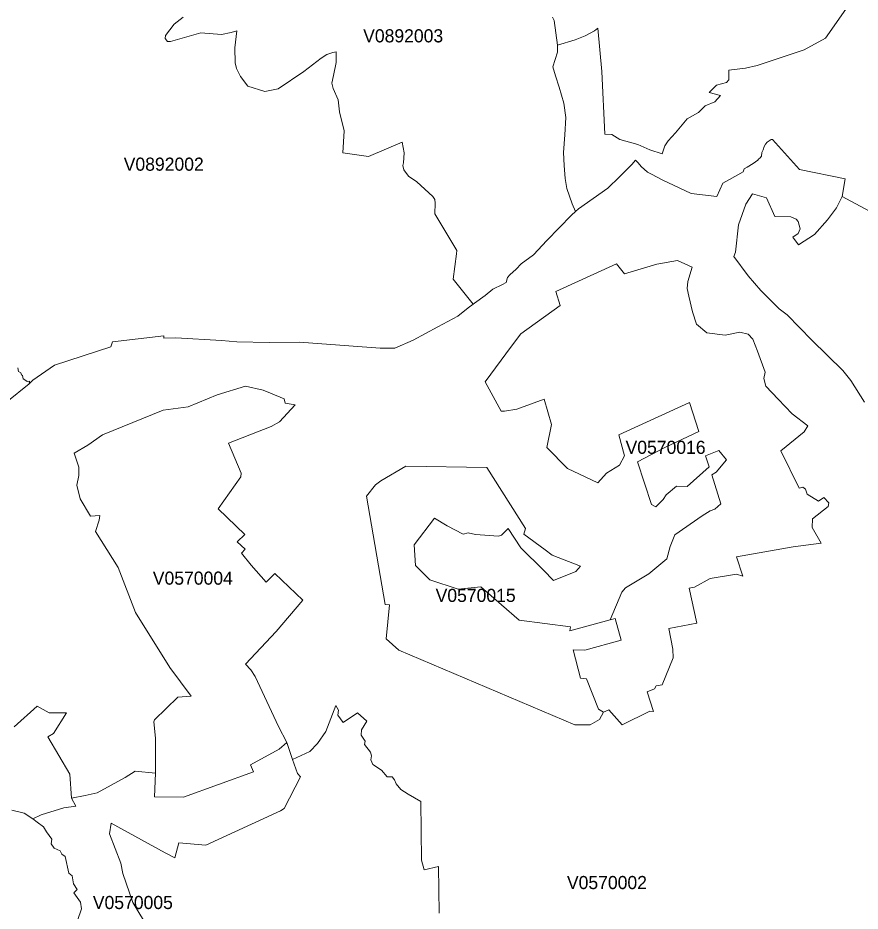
# Model space of a CAD drawing. Extents: x 369010 to 735936, y 6377141 to 6616555.
# Drawn here: x 593206 to 599625, y 6460086 to 6466893 of the extents above; entities that cross this region are included whole.
import ezdxf
from ezdxf.enums import TextEntityAlignment as Align

# ---------------------------------------------------------------- set-up
doc = ezdxf.new("R2010")
doc.units = 0
doc.header["$LTSCALE"] = 40
doc.layers.add('3', color=7, linetype='Continuous', lineweight=13)
doc.layers.add('4', color=7, linetype='Continuous')

msp = doc.modelspace()

# ---------------------------------------------------------------- linework, layer by layer
at = {"layer": '3'}
for points in [[(597280.44, 6466897.94), (597294.01, 6466874.11), (597319.99, 6466684.28), (597453.55, 6466726.32), (597530.51, 6466755.61), (597600.69, 6466795.33), (597625.51, 6466814.53), (597656.13, 6466484.02), (597679.8, 6466007.53), (597732.59, 6466004.55), (597794.82, 6465965.99), (597930.7, 6465927.59), (598022.39, 6465886.71), (598116.23, 6465857.42), (598136.59, 6465917.33), (598161.58, 6465956.89), (598219.17, 6466018.12), (598307.55, 6466123.38), (598392.46, 6466173.2), (598444.43, 6466221.86), (598516.92, 6466252.31), (598562.26, 6466300.64), (598473.89, 6466323.81), (598530.98, 6466379.25), (598607.78, 6466400.6), (598625.65, 6466422.12), (598624.82, 6466493.62), (598752.92, 6466511), (598840.15, 6466531.35), (599198.13, 6466649.03), (599361.15, 6466739.56), (599533.11, 6466984.01)], [(599533.11, 6466984.01), (599361.15, 6466739.56), (599198.13, 6466649.03), (598840.15, 6466531.35), (598752.92, 6466511), (598624.82, 6466493.62), (598625.65, 6466422.12), (598607.78, 6466400.6), (598530.98, 6466379.25), (598473.89, 6466323.81), (598562.26, 6466300.64), (598516.92, 6466252.31), (598444.43, 6466221.86), (598392.46, 6466173.2), (598307.55, 6466123.38), (598219.17, 6466018.12), (598161.58, 6465956.89), (598136.59, 6465917.33), (598116.23, 6465857.42), (598022.39, 6465886.71), (597930.7, 6465927.59), (597794.82, 6465965.99), (597732.59, 6466004.55), (597679.8, 6466007.53), (597656.13, 6466484.02), (597625.51, 6466814.53), (597600.69, 6466795.33), (597530.51, 6466755.61), (597453.55, 6466726.32), (597319.99, 6466684.28), (597318.83, 6466630.82)], [(593204.9, 6464227.37), (593212.35, 6464199.73), (593229.23, 6464189.47), (593234.19, 6464173.75), (593242.47, 6464167.13), (593245.94, 6464143.13), (593260.18, 6464134.85), (593276.23, 6464121.45), (593294.77, 6464125.09), (593293.44, 6464105.23), (593321.75, 6464131.21), (593485.76, 6464246.73), (593914.58, 6464387.25), (593927.16, 6464424.32), (594319.07, 6464470), (594319.07, 6464451.3), (594409.11, 6464455.6), (594758.32, 6464434.91), (594875, 6464424.82), (595121.77, 6464420.51), (595352.48, 6464423.16), (595968.49, 6464377.32), (596078.05, 6464375.99), (596219.72, 6464438.22), (596405.91, 6464538.68), (596560.16, 6464620.77), (596637.95, 6464684.82), (596677.17, 6464711.64), (596523.09, 6464901.63), (596549.4, 6465094.61), (596551.06, 6465121.42), (596383.57, 6465400.13), (596385.89, 6465481.23), (596383.57, 6465510.36), (596368.67, 6465531.87), (596247.03, 6465644.42), (596183.31, 6465686.12), (596148.88, 6465734.45), (596141.11, 6465768.38), (596144.91, 6465788.07), (596149.71, 6465865.53), (596135.48, 6465945.3), (595879.28, 6465836.9), (595682.83, 6465864.21), (595693.42, 6466032.19), (595656.51, 6466177.67), (595647.08, 6466269.36), (595608.85, 6466355.09), (595598.25, 6466394.48), (595612.49, 6466455.22), (595631.52, 6466554.03), (595632.68, 6466633.96), (595606.53, 6466630.32), (595561.18, 6466613.61), (595518.31, 6466586.3), (595384.59, 6466483.19), (595189.13, 6466352.11), (595089.16, 6466333.08), (594958.41, 6466372.47), (594902.47, 6466447.44), (594872.68, 6466507.02), (594863.08, 6466549.89), (594859.61, 6466664.25), (594876.32, 6466795.33), (594830.98, 6466781.1), (594759.48, 6466766.7), (594599.93, 6466778.62), (594368.72, 6466711.92), (594347.37, 6466713.08), (594329.5, 6466736.91), (594330.66, 6466759.58), (594397.36, 6466845.48), (594466.54, 6466897.78)], [(594466.54, 6466897.78), (594397.36, 6466845.48), (594330.66, 6466759.58), (594329.5, 6466736.91), (594347.37, 6466713.08), (594368.72, 6466711.92), (594599.93, 6466778.62), (594759.48, 6466766.7), (594830.98, 6466781.1), (594876.32, 6466795.33), (594859.61, 6466664.25), (594863.08, 6466549.89), (594872.68, 6466507.02), (594902.47, 6466447.44), (594958.41, 6466372.47), (595089.16, 6466333.08), (595189.13, 6466352.11), (595384.59, 6466483.19), (595518.31, 6466586.3), (595561.18, 6466613.61), (595606.53, 6466630.32), (595632.68, 6466633.96), (595631.52, 6466554.03), (595612.49, 6466455.22), (595598.25, 6466394.48), (595608.85, 6466355.09), (595647.08, 6466269.36), (595656.51, 6466177.67), (595693.42, 6466032.19), (595682.83, 6465864.21), (595879.28, 6465836.9), (596135.48, 6465945.3), (596149.71, 6465865.53), (596144.91, 6465788.07), (596141.11, 6465768.38), (596148.88, 6465734.45), (596183.31, 6465686.12), (596247.03, 6465644.42), (596368.67, 6465531.87), (596383.57, 6465510.36), (596385.89, 6465481.23), (596383.57, 6465400.13), (596551.06, 6465121.42), (596549.4, 6465094.61), (596523.09, 6464901.63), (596677.17, 6464711.64), (596687.43, 6464718.59), (596767.21, 6464777.67), (596826.46, 6464825.83), (596898.62, 6464860.59), (596928.08, 6464876.48), (596938.5, 6464914.87), (596956.38, 6464934.57), (597005.2, 6464978.43), (597042.28, 6465017.98), (597136.28, 6465086.67), (597238.73, 6465195.9), (597426.74, 6465390.53), (597456.86, 6465418.5), (597430.88, 6465477.09), (597390.16, 6465592.61), (597376.59, 6465669.57), (597370.97, 6465768.38), (597364.18, 6465867.18), (597374.28, 6466000.75), (597382.22, 6466134.31), (597366.33, 6466243.04), (597331.25, 6466366.34), (597303.11, 6466450.92), (597282.59, 6466519.93), (597318.83, 6466630.82), (597319.99, 6466684.28), (597294.01, 6466874.11), (597280.44, 6466897.94)], [(597318.83, 6466630.82), (597282.59, 6466519.93), (597303.11, 6466450.92), (597331.25, 6466366.34), (597366.33, 6466243.04), (597382.22, 6466134.31), (597374.28, 6466000.75), (597364.18, 6465867.18), (597370.97, 6465768.38), (597376.59, 6465669.57), (597390.16, 6465592.61), (597430.88, 6465477.09), (597456.86, 6465418.5), (597479.87, 6465437.37), (597703.63, 6465595.92), (597791.35, 6465681.99), (597884.53, 6465776.98), (597913.49, 6465809.26), (597934.18, 6465789.73), (597956.02, 6465761.59), (598005.67, 6465716.91), (598035.8, 6465703.17), (598116.89, 6465657.99), (598338.67, 6465554.71), (598532.31, 6465531.87), (598577.82, 6465632.83), (598628.63, 6465661.96), (598734.72, 6465720.38), (598741.34, 6465742.73), (598763.52, 6465755.14), (598809.86, 6465784.43), (598846.6, 6465809.42), (598851.4, 6465815.55), (598862.98, 6465825.81), (598872.58, 6465839.71), (598875.23, 6465866.52), (598886.82, 6465888.7), (598892.78, 6465911.87), (598903.2, 6465931.73), (598915.62, 6465946.63), (598947.56, 6465966.65), (598958.32, 6465967.31), (599163.71, 6465737.43), (599511.26, 6465666.43), (599488.26, 6465531.38), (599730.06, 6465401.46)], [(599658.73, 6463963.89), (599553.3, 6464129.23), (599494.71, 6464206.52), (599258.04, 6464436.57), (599070.36, 6464630.87), (599008.63, 6464677.05), (598869.11, 6464814.58), (598772.45, 6464926.46), (598663.72, 6465075.25), (598674.81, 6465107.52), (598698.8, 6465314.9), (598754.75, 6465474.61), (598805.89, 6465553.22), (598911.48, 6465520.95), (598975.86, 6465379.44), (599097.34, 6465376.8), (599136.73, 6465360.41), (599153.61, 6465340.22), (599167.51, 6465285.6), (599153.61, 6465250.68), (599113.56, 6465221.72), (599154.93, 6465162.47), (599277.08, 6465242.08), (599376.05, 6465354.78), (599445.06, 6465445.65), (599488.26, 6465531.38), (599511.26, 6465666.43), (599163.71, 6465737.43), (598958.32, 6465967.31), (598947.56, 6465966.65), (598915.62, 6465946.63), (598903.2, 6465931.73), (598892.78, 6465911.87), (598886.82, 6465888.7), (598875.23, 6465866.52), (598872.58, 6465839.71), (598862.98, 6465825.81), (598851.4, 6465815.55), (598846.6, 6465809.42), (598809.86, 6465784.43), (598763.52, 6465755.14), (598741.34, 6465742.73), (598734.72, 6465720.38), (598628.63, 6465661.96), (598577.82, 6465632.83)], [(598577.82, 6465632.83), (598532.31, 6465531.87), (598338.67, 6465554.71), (598116.89, 6465657.99), (598035.8, 6465703.17), (598005.67, 6465716.91), (597956.02, 6465761.59), (597934.18, 6465789.73), (597913.49, 6465809.26), (597884.53, 6465776.98), (597791.35, 6465681.99), (597703.63, 6465595.92), (597479.87, 6465437.37), (597456.86, 6465418.5), (597426.74, 6465390.53), (597238.73, 6465195.9), (597136.28, 6465086.67), (597042.28, 6465017.98), (597005.2, 6464978.43), (596956.38, 6464934.57), (596938.5, 6464914.87), (596928.08, 6464876.48), (596898.62, 6464860.59), (596826.46, 6464825.83), (596767.21, 6464777.67), (596687.43, 6464718.59), (596677.17, 6464711.64), (596637.95, 6464684.82), (596560.16, 6464620.77), (596405.91, 6464538.68), (596219.72, 6464438.22), (596078.05, 6464375.99), (595968.49, 6464377.32), (595352.48, 6464423.16), (595121.77, 6464420.51), (594875, 6464424.82), (594758.32, 6464434.91), (594409.11, 6464455.6), (594319.07, 6464451.3), (594319.07, 6464470), (593927.16, 6464424.32), (593914.58, 6464387.25), (593485.76, 6464246.73), (593321.75, 6464131.21), (593293.44, 6464105.23), (593123.47, 6463967.36)], [(599730.06, 6465401.46), (599488.26, 6465531.38), (599445.06, 6465445.65), (599376.05, 6465354.78), (599277.08, 6465242.08), (599154.93, 6465162.47), (599113.56, 6465221.72), (599153.61, 6465250.68), (599167.51, 6465285.6), (599153.61, 6465340.22), (599136.73, 6465360.41), (599097.34, 6465376.8), (598975.86, 6465379.44), (598911.48, 6465520.95), (598805.89, 6465553.22), (598754.75, 6465474.61), (598698.8, 6465314.9), (598674.81, 6465107.52), (598663.72, 6465075.25), (598772.45, 6464926.46), (598869.11, 6464814.58), (599008.63, 6464677.05), (599070.36, 6464630.87), (599258.04, 6464436.57), (599494.71, 6464206.52), (599553.3, 6464129.23), (599658.73, 6463963.89)], [(597670.2, 6461602.15), (597640.08, 6461546.87), (597568.25, 6461505.82), (597451.24, 6461507.15), (596110.82, 6462074), (596012.18, 6462160.89), (596039.32, 6462421.39), (596004.57, 6462424.04), (595863.72, 6463247.92), (595932.41, 6463336.13), (595973.78, 6463366.42), (596162.29, 6463477.14), (596781.61, 6463467.05), (597075.21, 6463002.14), (597061.47, 6462958.78), (597225.16, 6462840.28), (597277.46, 6462799.73), (597495.26, 6462715.66), (597459.84, 6462674.94), (597288.05, 6462605.43), (597212.91, 6462683.88), (597040.62, 6462853.69), (596942.97, 6463002.64), (596892.33, 6462951.83), (596868.66, 6462944.71), (596694.06, 6462956.96), (596638.28, 6462970.04), (596600.05, 6462958.29), (596479.23, 6463022.01), (596382.74, 6463080.59), (596225.68, 6462877.02), (596237.93, 6462720.79), (596345.34, 6462610.56), (596560.82, 6462540.06), (596734.77, 6462558.1), (596892, 6462419.24), (597026.22, 6462303.06), (597417.14, 6462252.58), (597412.51, 6462223.61), (597720.18, 6462305.37), (597809.88, 6462518.05), (597836.2, 6462549.66), (598014.61, 6462656.08), (598151.48, 6462770.77), (598177.14, 6462864.94), (598213.88, 6462952.66), (598422.41, 6463098.47), (598482.49, 6463135.87), (598516.92, 6463150.6), (598562.76, 6463190.65), (598494.41, 6463410.77), (598529.16, 6463430.47), (598607.28, 6463525.63), (598547.37, 6463597.46), (598447.57, 6463555.09), (598475.87, 6463471.51), (598306.39, 6463320.91), (598226.29, 6463324.22), (598146.68, 6463259.34), (598123.68, 6463222.43), (598069.56, 6463167.81), (598035.96, 6463185.03), (597929.54, 6463510.74), (598142.55, 6463620.8), (598395.27, 6463740.46), (598325.92, 6463962.56), (597787.04, 6463716.46), (597829.74, 6463556.91), (597791.18, 6463485.42), (597693.2, 6463423.68), (597625.84, 6463349.87), (597396.45, 6463458.6), (597238.56, 6463619.14), (597273.98, 6463795.57), (597218.04, 6463986.56), (597008.84, 6463911.75), (596914.84, 6463895.2), (596888.85, 6463895.54), (596768.2, 6464120.29), (596967.63, 6464392.38), (597040.29, 6464485.06), (597339.02, 6464701.54), (597305.59, 6464809.28), (597768.18, 6465018.98), (597828.92, 6464941.52), (598075.52, 6465016.99), (598232.25, 6465044.8), (598344.3, 6464992.66), (598312.52, 6464885.41), (598307.88, 6464830.14), (598319.47, 6464773.53), (598347.44, 6464653.54), (598378.22, 6464557.88), (598457.5, 6464492.34), (598597.68, 6464474.63), (598709.23, 6464499.13), (598771.46, 6464481.92), (598808.2, 6464443.68), (598843.12, 6464353.32), (598900.89, 6464193.11)], [(597720.18, 6462305.37), (597758.58, 6462315.63), (597805.25, 6462151.45), (597527.7, 6462075.32), (597438.99, 6462077.31), (597495.09, 6461862.48), (597539.78, 6461856.53), (597632.13, 6461626.48), (597670.2, 6461602.15), (597711.08, 6461620.19), (597813.03, 6461507.15), (598023.38, 6461610.59), (598051.02, 6461606.62), (598001.37, 6461756.89), (598057.81, 6461779.24), (598069.72, 6461802.9), (598115.73, 6461810.85), (598201.3, 6462016.9), (598196.67, 6462083.93), (598167.21, 6462241.16), (598380.54, 6462281.37), (598322.45, 6462548), (598363.66, 6462554.79), (598482.66, 6462621.82), (598683.58, 6462653.92), (598730.91, 6462640.19), (598683.58, 6462786.66), (599115.54, 6462862.79), (599329.21, 6462891.26), (599260.86, 6463009.92), (599262.18, 6463075.79), (599380.68, 6463170.96), (599385.81, 6463196.61), (599347.75, 6463239.48), (599308.52, 6463210.35), (599222.13, 6463263.97), (599207.73, 6463302.7), (599187.87, 6463316.6), (599161.06, 6463309.98), (599020.05, 6463593.82), (599198.63, 6463738.97), (599225.6, 6463785.14), (599108.59, 6463877.16), (598999.86, 6463988.38), (598906.35, 6464087.02), (598890.29, 6464144.45), (598900.89, 6464193.11), (598843.12, 6464353.32), (598808.2, 6464443.68), (598771.46, 6464481.92), (598709.23, 6464499.13), (598597.68, 6464474.63), (598457.5, 6464492.34), (598378.22, 6464557.88), (598347.44, 6464653.54), (598319.47, 6464773.53), (598307.88, 6464830.14), (598312.52, 6464885.41), (598344.3, 6464992.66), (598232.25, 6465044.8), (598075.52, 6465016.99), (597828.92, 6464941.52), (597768.18, 6465018.98), (597305.59, 6464809.28), (597339.02, 6464701.54), (597040.29, 6464485.06), (596967.63, 6464392.38), (596768.2, 6464120.29), (596888.85, 6463895.54), (596914.84, 6463895.2), (597008.84, 6463911.75), (597218.04, 6463986.56), (597273.98, 6463795.57), (597238.56, 6463619.14), (597396.45, 6463458.6), (597625.84, 6463349.87), (597693.2, 6463423.68), (597791.18, 6463485.42), (597829.74, 6463556.91), (597787.04, 6463716.46), (598325.92, 6463962.56), (598395.27, 6463740.46), (598142.55, 6463620.8), (597929.54, 6463510.74), (598035.96, 6463185.03), (598069.56, 6463167.81), (598123.68, 6463222.43), (598146.68, 6463259.34), (598226.29, 6463324.22), (598306.39, 6463320.91), (598475.87, 6463471.51), (598447.57, 6463555.09), (598547.37, 6463597.46), (598607.28, 6463525.63), (598529.16, 6463430.47), (598494.41, 6463410.77), (598562.76, 6463190.65), (598516.92, 6463150.6), (598482.49, 6463135.87), (598422.41, 6463098.47)], [(593123.47, 6463967.36), (593293.44, 6464105.23), (593294.77, 6464125.09), (593276.23, 6464121.45), (593260.18, 6464134.85), (593245.94, 6464143.13), (593242.47, 6464167.13), (593234.19, 6464173.75), (593229.23, 6464189.47), (593212.35, 6464199.73), (593204.9, 6464227.37)], [(598900.89, 6464193.11), (598890.29, 6464144.45), (598906.35, 6464087.02), (598999.86, 6463988.38), (599108.59, 6463877.16), (599225.6, 6463785.14), (599198.63, 6463738.97), (599020.05, 6463593.82), (599161.06, 6463309.98), (599187.87, 6463316.6), (599207.73, 6463302.7), (599222.13, 6463263.97), (599308.52, 6463210.35), (599347.75, 6463239.48), (599385.81, 6463196.61), (599380.68, 6463170.96), (599262.18, 6463075.79), (599260.86, 6463009.92), (599329.21, 6462891.26), (599115.54, 6462862.79), (598683.58, 6462786.66), (598730.91, 6462640.19), (598683.58, 6462653.92), (598482.66, 6462621.82), (598363.66, 6462554.79), (598322.45, 6462548), (598380.54, 6462281.37), (598167.21, 6462241.16), (598196.67, 6462083.93), (598201.3, 6462016.9), (598115.73, 6461810.85), (598069.72, 6461802.9), (598057.81, 6461779.24), (598001.37, 6461756.89), (598051.02, 6461606.62), (598023.38, 6461610.59), (597813.03, 6461507.15), (597711.08, 6461620.19), (597670.2, 6461602.15)], [(593178.92, 6461491.92), (593353.52, 6461648.82), (593444.88, 6461598.51), (593577.28, 6461596.35), (593477.48, 6461439.62), (593433.63, 6461414.96), (593601.28, 6461131.29), (593614.36, 6460946.42), (593719.29, 6460967.44), (593811.97, 6460987.63), (594024.31, 6461104.48), (594100.94, 6461152.31), (594254.69, 6461138.57), (594255.19, 6461403.87), (594243.77, 6461527.84), (594248.9, 6461544.39), (594425.66, 6461716.01), (594526.95, 6461723.46), (594365.74, 6461943.25), (594103.09, 6462362.8), (593971.85, 6462705.07), (593799.22, 6462979.14), (593826.7, 6463064.37), (593830.01, 6463100.29), (593758.84, 6463096.32), (593682.38, 6463229.38), (593656.39, 6463332.66), (593670.13, 6463405.15), (593670.13, 6463469.03), (593636.04, 6463576.77), (593739.64, 6463636.19), (593850.86, 6463716.13), (594314.11, 6463902.82), (594504.77, 6463928.31), (594725.38, 6464020.99), (594941.04, 6464086.2), (595076.09, 6464056.24), (595131.2, 6464034.23), (595236.46, 6463989.54), (595244.24, 6463957.93), (595320.54, 6463944.69), (595199.55, 6463815.76), (595137.32, 6463780.51), (594810.62, 6463651.42), (594908.1, 6463424.35), (594905.29, 6463396.21), (594733.49, 6463151.59), (594936.24, 6462955.47), (594876.99, 6462900.19), (594937.56, 6462845.08), (594910.25, 6462814.3), (594983.24, 6462721.78), (595098.93, 6462593.68), (595165.46, 6462659.06), (595378.63, 6462455.49), (595174.4, 6462217.16), (594941.86, 6461969.57), (594981.25, 6461925.87), (595015.18, 6461873.24), (595193.26, 6461493.24), (595256.16, 6461370.77), (595300.18, 6461241.68), (595431.76, 6461303.58), (595489.52, 6461362.83), (595553.57, 6461455.01), (595628.71, 6461654.28), (595651.05, 6461618.7)], [(598422.41, 6463098.47), (598213.88, 6462952.66), (598177.14, 6462864.94), (598151.48, 6462770.77), (598014.61, 6462656.08), (597836.2, 6462549.66), (597809.88, 6462518.05), (597720.18, 6462305.37)], [(593161.37, 6460855.23), (593253.89, 6460833.88), (593320.42, 6460789.52), (593384.31, 6460820.14), (593557.26, 6460873.76), (593648.45, 6460887), (593614.36, 6460946.42), (593601.28, 6461131.29), (593433.63, 6461414.96), (593477.48, 6461439.62), (593577.28, 6461596.35), (593444.88, 6461598.51), (593353.52, 6461648.82), (593178.92, 6461491.92)], [(595644.59, 6461578.48), (595651.05, 6461618.7), (595628.71, 6461654.28), (595553.57, 6461455.01), (595489.52, 6461362.83), (595431.76, 6461303.58), (595300.18, 6461241.68)], [(595651.05, 6461618.7), (595644.59, 6461578.48), (595685.47, 6461523.86), (595794.04, 6461598.17), (595864.88, 6461533.3), (595824, 6461468.92), (595822.68, 6461426.88), (595853.46, 6461380.7), (595848.33, 6461357.2), (595894.34, 6461298.61), (595901.62, 6461270.97), (595895.17, 6461239.03), (595911.55, 6461204.94), (595978.75, 6461159.75), (596020.12, 6461109.61), (596058.02, 6461108.94), (596076.39, 6461085.94), (596089.47, 6461057.64), (596124.72, 6461013.28), (596180.33, 6460979.02), (596276.65, 6460922.26), (596282.78, 6460474.4), (596303.8, 6460402.41), (596411.71, 6460427.4), (596416.84, 6460070.24)], [(596416.84, 6460070.24), (596411.71, 6460427.4), (596303.8, 6460402.41), (596282.78, 6460474.4), (596276.65, 6460922.26), (596180.33, 6460979.02), (596124.72, 6461013.28), (596089.47, 6461057.64), (596076.39, 6461085.94), (596058.02, 6461108.94), (596020.12, 6461109.61), (595978.75, 6461159.75), (595911.55, 6461204.94), (595895.17, 6461239.03), (595901.62, 6461270.97), (595894.34, 6461298.61), (595848.33, 6461357.2), (595853.46, 6461380.7), (595822.68, 6461426.88), (595824, 6461468.92), (595864.88, 6461533.3), (595794.04, 6461598.17), (595685.47, 6461523.86), (595644.59, 6461578.48)], [(595256.16, 6461370.77), (595197.57, 6461320.79), (594980.1, 6461200.63), (595001.78, 6461148.33), (594467.53, 6460954.36), (594248.9, 6460957.51), (594254.69, 6461138.57), (594100.94, 6461152.31), (594024.31, 6461104.48), (593811.97, 6460987.63), (593719.29, 6460967.44), (593614.36, 6460946.42), (593648.45, 6460887), (593557.26, 6460873.76), (593384.31, 6460820.14), (593320.42, 6460789.52), (593353.52, 6460763.54), (593400.69, 6460728.95), (593424.69, 6460691.54), (593465.24, 6460634.94), (593459.28, 6460598.53), (593483.94, 6460567.25), (593527.63, 6460546.23), (593540.38, 6460520.91), (593567.68, 6460501.54), (593594.33, 6460376.92), (593619.65, 6460354.25), (593630.58, 6460295.49), (593658.55, 6460251.47), (593632.07, 6460224.82), (593683.37, 6460154.81), (593691.65, 6460104), (593659.7, 6460015.96)], [(595359.43, 6461110.27), (595337.58, 6461134.76), (595300.18, 6461241.68), (595256.16, 6461370.77)], [(595300.18, 6461241.68), (595337.58, 6461134.76), (595359.43, 6461110.27), (595235.47, 6460869.46), (595207.33, 6460851.92), (594638.5, 6460588.77), (594433.27, 6460606.97), (594403.48, 6460491.95), (594328.34, 6460529.85), (593916.4, 6460756.92), (593903.66, 6460676.32), (593991.87, 6460451.07), (594006.6, 6460373.78), (594082.73, 6460152.33), (594336.45, 6459729.8)], [(594336.45, 6459729.8), (594082.73, 6460152.33), (594006.6, 6460373.78), (593991.87, 6460451.07), (593903.66, 6460676.32), (593916.4, 6460756.92), (594328.34, 6460529.85), (594403.48, 6460491.95), (594433.27, 6460606.97), (594638.5, 6460588.77), (595207.33, 6460851.92), (595235.47, 6460869.46), (595359.43, 6461110.27)], [(593768.61, 6459658.96), (593727.4, 6459781.77), (593609.89, 6459817.52), (593629.91, 6459929.07), (593659.7, 6460015.96), (593691.65, 6460104), (593683.37, 6460154.81), (593632.07, 6460224.82), (593658.55, 6460251.47), (593630.58, 6460295.49), (593619.65, 6460354.25), (593594.33, 6460376.92), (593567.68, 6460501.54), (593540.38, 6460520.91), (593527.63, 6460546.23), (593483.94, 6460567.25), (593459.28, 6460598.53), (593465.24, 6460634.94), (593424.69, 6460691.54), (593400.69, 6460728.95), (593353.52, 6460763.54), (593320.42, 6460789.52), (593253.89, 6460833.88), (593161.37, 6460855.23)]]:
    msp.add_lwpolyline(points, dxfattribs=at)
for points in [[(594254.69, 6461138.57), (594248.9, 6460957.51), (594467.53, 6460954.36), (595001.78, 6461148.33), (594980.1, 6461200.63), (595197.57, 6461320.79), (595256.16, 6461370.77), (595193.26, 6461493.24), (595015.18, 6461873.24), (594981.25, 6461925.87), (594941.86, 6461969.57), (595174.4, 6462217.16), (595378.63, 6462455.49), (595165.46, 6462659.06), (595098.93, 6462593.68), (594983.24, 6462721.78), (594910.25, 6462814.3), (594937.56, 6462845.08), (594876.99, 6462900.19), (594936.24, 6462955.47), (594733.49, 6463151.59), (594905.29, 6463396.21), (594908.1, 6463424.35), (594810.62, 6463651.42), (595137.32, 6463780.51), (595199.55, 6463815.76), (595320.54, 6463944.69), (595244.24, 6463957.93), (595236.46, 6463989.54), (595131.2, 6464034.23), (595076.09, 6464056.24), (594941.04, 6464086.2), (594725.38, 6464020.99), (594504.77, 6463928.31), (594314.11, 6463902.82), (593850.86, 6463716.13), (593739.64, 6463636.19), (593636.04, 6463576.77), (593670.13, 6463469.03), (593670.13, 6463405.15), (593656.39, 6463332.66), (593682.38, 6463229.38), (593758.84, 6463096.32), (593830.01, 6463100.29), (593826.7, 6463064.37), (593799.22, 6462979.14), (593971.85, 6462705.07), (594103.09, 6462362.8), (594365.74, 6461943.25), (594526.95, 6461723.46), (594425.66, 6461716.01), (594248.9, 6461544.39), (594243.77, 6461527.84), (594255.19, 6461403.87)], [(597670.2, 6461602.15), (597632.13, 6461626.48), (597539.78, 6461856.53), (597495.09, 6461862.48), (597438.99, 6462077.31), (597527.7, 6462075.32), (597805.25, 6462151.45), (597758.58, 6462315.63), (597720.18, 6462305.37), (597412.51, 6462223.61), (597417.14, 6462252.58), (597026.22, 6462303.06), (596892, 6462419.24), (596734.77, 6462558.1), (596560.82, 6462540.06), (596345.34, 6462610.56), (596237.93, 6462720.79), (596225.68, 6462877.02), (596382.74, 6463080.59), (596479.23, 6463022.01), (596600.05, 6462958.29), (596638.28, 6462970.04), (596694.06, 6462956.96), (596868.66, 6462944.71), (596892.33, 6462951.83), (596942.97, 6463002.64), (597040.62, 6462853.69), (597212.91, 6462683.88), (597288.05, 6462605.43), (597459.84, 6462674.94), (597495.26, 6462715.66), (597277.46, 6462799.73), (597225.16, 6462840.28), (597061.47, 6462958.78), (597075.21, 6463002.14), (596781.61, 6463467.05), (596162.29, 6463477.14), (595973.78, 6463366.42), (595932.41, 6463336.13), (595863.72, 6463247.92), (596004.57, 6462424.04), (596039.32, 6462421.39), (596012.18, 6462160.89), (596110.82, 6462074), (597451.24, 6461507.15), (597568.25, 6461505.82), (597640.08, 6461546.87)]]:
    msp.add_lwpolyline(points, close=True, dxfattribs=at)

# ---------------------------------------------------------------- texts
at = {"layer": '4'}
for s, p in [('V0892003', (596142.83, 6466706.38)), ('V0892002', (594318.04, 6465728.32)), ('V0570016', (598142.55, 6463570.8)), ('V0570004', (594539.79, 6462573.99)), ('V0570015', (596695.1, 6462442.52)), ('V0570002', (597695.77, 6460254.47)), ('V0570005', (594082.73, 6460102.33))]:
    msp.add_text(s, height=100, dxfattribs=at).set_placement(p, align=Align.CENTER)

doc.saveas('drawing.dxf')
